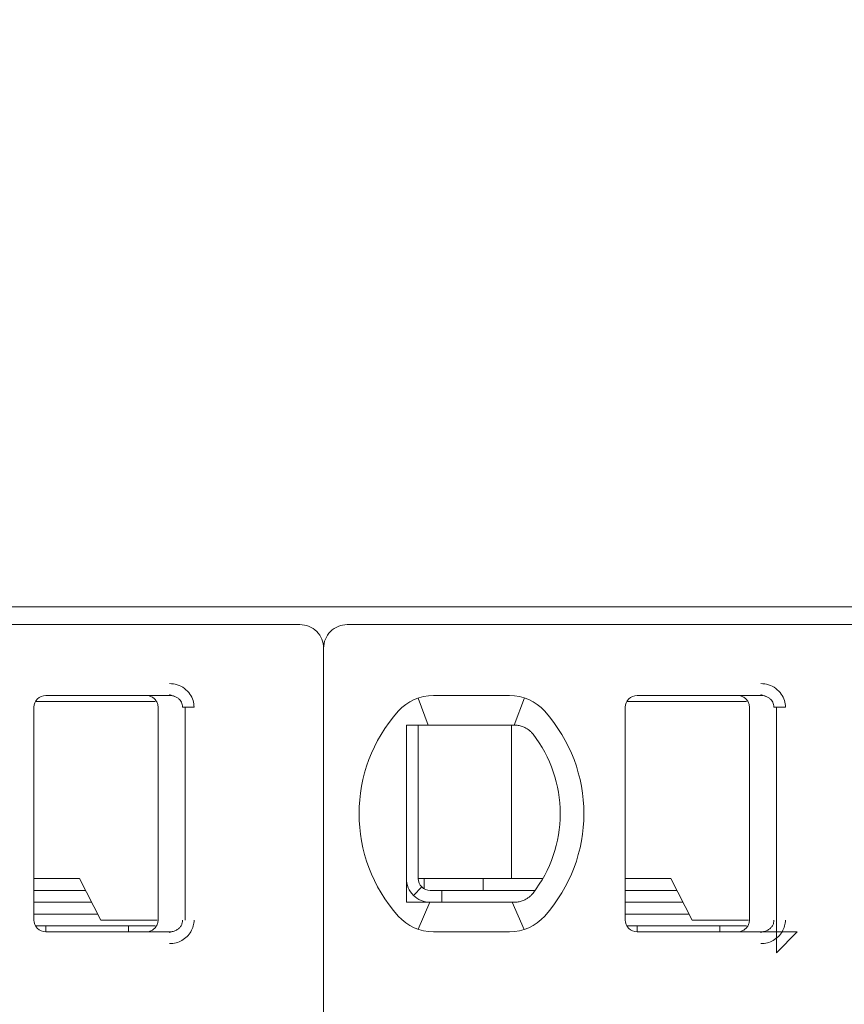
# Model space of a CAD drawing. Header units: millimetres. Extents: x -1114 to 1396, y -630 to 631.
# Tile 447 of 656: x 407.33 to 414.3, y -464.44 to -456.11. Entities that reach past the tile are written whole.
import ezdxf

# ---------------------------------------------------------------- set-up
doc = ezdxf.new("R2010")
doc.units = ezdxf.units.MM
doc.header["$MEASUREMENT"] = 0

msp = doc.modelspace()

# ---------------------------------------------------------------- linework, layer by layer
at = {"lineweight": 18}
for points, knots in [([(1038.9843, -629.7647), (1038.9843, -629.7647), (-1111.4882, -629.7647), (-1111.4882, -629.7647), (-1111.4882, -629.7647), (-1111.4882, -629.7647), (-1111.4882, 630.7883), (-1111.4882, 630.7883), (-1111.4882, 630.7883), (-1111.4882, 630.7883), (1038.9843, 630.7883), (1038.9843, 630.7883)], [0, 0, 0, 0, 0.333333, 0.333333, 0.333333, 0.333333, 0.666667, 0.666667, 0.666667, 0.666667, 1, 1, 1, 1]), ([(409.8952, -461.4266), (409.8952, -461.3736), (409.8742, -461.3227), (409.8367, -461.2852), (409.8367, -461.2852), (409.7992, -461.2477), (409.7483, -461.2266), (409.6952, -461.2266)], [0, 0, 0, 0, 0.5, 0.5, 0.5, 0.5, 1, 1, 1, 1]), ([(410.0952, -461.2266), (410.0422, -461.2266), (409.9913, -461.2477), (409.9538, -461.2852), (409.9538, -461.2852), (409.9163, -461.3227), (409.8952, -461.3736), (409.8952, -461.4266)], [0, 0, 0, 0, 0.5, 0.5, 0.5, 0.5, 1, 1, 1, 1]), ([(408.5927, -461.7266), (408.6147, -461.7264), (408.6358, -461.7297), (408.6569, -461.7365), (408.6569, -461.7365), (408.678, -461.7433), (408.6991, -461.7535), (408.7177, -461.7671), (408.7177, -461.7671), (408.7362, -461.7808), (408.7523, -461.7977), (408.7645, -461.815), (408.7645, -461.815), (408.7767, -461.8322), (408.785, -461.8497), (408.7907, -461.8682), (408.7907, -461.8682), (408.7965, -461.8867), (408.7996, -461.9063), (408.7997, -461.9266)], [0, 0, 0, 0, 0.2, 0.2, 0.2, 0.2, 0.4, 0.4, 0.4, 0.4, 0.6, 0.6, 0.6, 0.6, 0.8, 0.8, 0.8, 0.8, 1, 1, 1, 1]), ([(413.5927, -461.7266), (413.6147, -461.7264), (413.6358, -461.7297), (413.6569, -461.7365), (413.6569, -461.7365), (413.678, -461.7433), (413.6991, -461.7535), (413.7177, -461.7671), (413.7177, -461.7671), (413.7362, -461.7808), (413.7523, -461.7977), (413.7645, -461.815), (413.7645, -461.815), (413.7767, -461.8322), (413.785, -461.8497), (413.7907, -461.8682), (413.7907, -461.8682), (413.7965, -461.8867), (413.7996, -461.9063), (413.7997, -461.9266)], [0, 0, 0, 0, 0.2, 0.2, 0.2, 0.2, 0.4, 0.4, 0.4, 0.4, 0.6, 0.6, 0.6, 0.6, 0.8, 0.8, 0.8, 0.8, 1, 1, 1, 1]), ([(407.5452, -461.8266), (407.5187, -461.8266), (407.4933, -461.8371), (407.4745, -461.8559), (407.4745, -461.8559), (407.4558, -461.8746), (407.4452, -461.9001), (407.4452, -461.9266)], [0, 0, 0, 0, 0.5, 0.5, 0.5, 0.5, 1, 1, 1, 1]), ([(407.5452, -461.8266), (407.5187, -461.8266), (407.4933, -461.8371), (407.4745, -461.8559), (407.4745, -461.8559), (407.4558, -461.8746), (407.4452, -461.9001), (407.4452, -461.9266)], [0, 0, 0, 0, 0.5, 0.5, 0.5, 0.5, 1, 1, 1, 1]), ([(408.4952, -461.9266), (408.4952, -461.9162), (408.4936, -461.9057), (408.4904, -461.8958), (408.4904, -461.8958), (408.4872, -461.8858), (408.4823, -461.8764), (408.4762, -461.8679), (408.4762, -461.8679), (408.4701, -461.8595), (408.4627, -461.852), (408.4542, -461.8458), (408.4542, -461.8458), (408.4458, -461.8397), (408.4363, -461.8348), (408.4263, -461.8316), (408.4263, -461.8316), (408.4164, -461.8283), (408.4058, -461.8266), (408.3952, -461.8266)], [0, 0, 0, 0, 0.2, 0.2, 0.2, 0.2, 0.4, 0.4, 0.4, 0.4, 0.6, 0.6, 0.6, 0.6, 0.8, 0.8, 0.8, 0.8, 1, 1, 1, 1]), ([(408.5927, -461.8266), (408.6014, -461.8266), (408.6102, -461.8275), (408.6187, -461.8294), (408.6187, -461.8294), (408.627, -461.8312), (408.6352, -461.834), (408.6429, -461.8375), (408.6429, -461.8375), (408.6505, -461.841), (408.6577, -461.8454), (408.6642, -461.8504), (408.6642, -461.8504), (408.6704, -461.8552), (408.676, -461.8606), (408.6809, -461.8665), (408.6809, -461.8665), (408.6855, -461.8719), (408.6894, -461.8778), (408.6926, -461.8841), (408.6926, -461.8841), (408.6959, -461.8903), (408.6984, -461.8969), (408.7002, -461.9036), (408.7002, -461.9036), (408.7021, -461.9112), (408.7031, -461.9189), (408.7031, -461.9266)], [0, 0, 0, 0, 0.142857, 0.142857, 0.142857, 0.142857, 0.285714, 0.285714, 0.285714, 0.285714, 0.428571, 0.428571, 0.428571, 0.428571, 0.571429, 0.571429, 0.571429, 0.571429, 0.714286, 0.714286, 0.714286, 0.714286, 0.857143, 0.857143, 0.857143, 0.857143, 1, 1, 1, 1]), ([(412.5452, -461.8266), (412.5187, -461.8266), (412.4933, -461.8371), (412.4745, -461.8559), (412.4745, -461.8559), (412.4558, -461.8746), (412.4452, -461.9001), (412.4452, -461.9266)], [0, 0, 0, 0, 0.5, 0.5, 0.5, 0.5, 1, 1, 1, 1]), ([(412.5452, -461.8266), (412.5187, -461.8266), (412.4933, -461.8371), (412.4745, -461.8559), (412.4745, -461.8559), (412.4558, -461.8746), (412.4452, -461.9001), (412.4452, -461.9266)], [0, 0, 0, 0, 0.5, 0.5, 0.5, 0.5, 1, 1, 1, 1]), ([(413.4952, -461.9266), (413.4952, -461.9162), (413.4936, -461.9057), (413.4904, -461.8958), (413.4904, -461.8958), (413.4872, -461.8858), (413.4823, -461.8764), (413.4762, -461.8679), (413.4762, -461.8679), (413.4701, -461.8595), (413.4627, -461.852), (413.4542, -461.8458), (413.4542, -461.8458), (413.4458, -461.8397), (413.4363, -461.8348), (413.4263, -461.8316), (413.4263, -461.8316), (413.4164, -461.8283), (413.4058, -461.8266), (413.3952, -461.8266)], [0, 0, 0, 0, 0.2, 0.2, 0.2, 0.2, 0.4, 0.4, 0.4, 0.4, 0.6, 0.6, 0.6, 0.6, 0.8, 0.8, 0.8, 0.8, 1, 1, 1, 1]), ([(413.5927, -461.8266), (413.6014, -461.8266), (413.6102, -461.8275), (413.6187, -461.8294), (413.6187, -461.8294), (413.627, -461.8312), (413.6352, -461.834), (413.6429, -461.8375), (413.6429, -461.8375), (413.6505, -461.841), (413.6577, -461.8454), (413.6642, -461.8504), (413.6642, -461.8504), (413.6704, -461.8552), (413.676, -461.8606), (413.6809, -461.8665), (413.6809, -461.8665), (413.6855, -461.8719), (413.6894, -461.8778), (413.6926, -461.8841), (413.6926, -461.8841), (413.6959, -461.8903), (413.6984, -461.8969), (413.7002, -461.9036), (413.7002, -461.9036), (413.7021, -461.9112), (413.7031, -461.9189), (413.7031, -461.9266)], [0, 0, 0, 0, 0.142857, 0.142857, 0.142857, 0.142857, 0.285714, 0.285714, 0.285714, 0.285714, 0.428571, 0.428571, 0.428571, 0.428571, 0.571429, 0.571429, 0.571429, 0.571429, 0.714286, 0.714286, 0.714286, 0.714286, 0.857143, 0.857143, 0.857143, 0.857143, 1, 1, 1, 1]), ([(410.6567, -462.0766), (410.6499, -462.0766), (410.6431, -462.0766), (410.6363, -462.0766), (410.6363, -462.0766), (410.6295, -462.0766), (410.6227, -462.0766), (410.6158, -462.0766), (410.6158, -462.0766), (410.609, -462.0766), (410.6021, -462.0766), (410.5952, -462.0766)], [0, 0, 0, 0, 0.333333, 0.333333, 0.333333, 0.333333, 0.666667, 0.666667, 0.666667, 0.666667, 1, 1, 1, 1]), ([(410.5952, -462.0766), (410.5952, -462.1275), (410.5952, -462.18), (410.5952, -462.235), (410.5952, -462.235), (410.5952, -462.2624), (410.5952, -462.2905), (410.5952, -462.3195), (410.5952, -462.3195), (410.5952, -462.3339), (410.5952, -462.3486), (410.5952, -462.3635), (410.5952, -462.3635), (410.5952, -462.3784), (410.5952, -462.3936), (410.5952, -462.409), (410.5952, -462.409), (410.5952, -462.4397), (410.5952, -462.4713), (410.5952, -462.504), (410.5952, -462.504), (410.5952, -462.5367), (410.5952, -462.5705), (410.5952, -462.6059), (410.5952, -462.6059), (410.5952, -462.6236), (410.5952, -462.6415), (410.5952, -462.6596), (410.5952, -462.6596), (410.5952, -462.6777), (410.5952, -462.696), (410.5952, -462.7145), (410.5952, -462.7145), (410.5952, -462.733), (410.5952, -462.7517), (410.5952, -462.7707), (410.5952, -462.7707), (410.5952, -462.7897), (410.5952, -462.8089), (410.5952, -462.8279), (410.5952, -462.8279), (410.5952, -462.866), (410.5952, -462.9035), (410.5952, -462.9406), (410.5952, -462.9406), (410.5952, -462.9499), (410.5952, -462.9591), (410.5952, -462.9683), (410.5952, -462.9683), (410.5952, -462.9775), (410.5952, -462.9867), (410.5952, -462.9958), (410.5952, -462.9958), (410.5952, -463.014), (410.5952, -463.0319), (410.5952, -463.0493), (410.5952, -463.0493), (410.5952, -463.0843), (410.5952, -463.1179), (410.5952, -463.1506), (410.5952, -463.1506), (410.5952, -463.1669), (410.5952, -463.183), (410.5952, -463.1989), (410.5952, -463.1989), (410.5952, -463.2147), (410.5952, -463.2304), (410.5952, -463.2457), (410.5952, -463.2457), (410.5952, -463.2764), (410.5952, -463.3059), (410.5952, -463.3347), (410.5952, -463.3347), (410.5952, -463.3635), (410.5952, -463.3914), (410.5952, -463.4188), (410.5952, -463.4188), (410.5952, -463.4735), (410.5952, -463.5258), (410.5952, -463.5766)], [0, 0, 0, 0, 0.05, 0.05, 0.05, 0.05, 0.1, 0.1, 0.1, 0.1, 0.15, 0.15, 0.15, 0.15, 0.2, 0.2, 0.2, 0.2, 0.25, 0.25, 0.25, 0.25, 0.3, 0.3, 0.3, 0.3, 0.35, 0.35, 0.35, 0.35, 0.4, 0.4, 0.4, 0.4, 0.45, 0.45, 0.45, 0.45, 0.5, 0.5, 0.5, 0.5, 0.55, 0.55, 0.55, 0.55, 0.6, 0.6, 0.6, 0.6, 0.65, 0.65, 0.65, 0.65, 0.7, 0.7, 0.7, 0.7, 0.75, 0.75, 0.75, 0.75, 0.8, 0.8, 0.8, 0.8, 0.85, 0.85, 0.85, 0.85, 0.9, 0.9, 0.9, 0.9, 0.95, 0.95, 0.95, 0.95, 1, 1, 1, 1]), ([(410.8244, -462.0766), (410.8193, -462.0766), (410.8141, -462.0766), (410.8088, -462.0766), (410.8088, -462.0766), (410.8035, -462.0766), (410.7982, -462.0766), (410.7928, -462.0766), (410.7928, -462.0766), (410.7874, -462.0766), (410.7819, -462.0766), (410.7763, -462.0766), (410.7763, -462.0766), (410.7706, -462.0766), (410.7648, -462.0766), (410.7588, -462.0766), (410.7588, -462.0766), (410.7529, -462.0766), (410.7467, -462.0766), (410.7405, -462.0766), (410.7405, -462.0766), (410.7342, -462.0766), (410.7278, -462.0766), (410.7212, -462.0766), (410.7212, -462.0766), (410.7146, -462.0766), (410.7078, -462.0766), (410.7009, -462.0766), (410.7009, -462.0766), (410.6939, -462.0766), (410.6868, -462.0766), (410.6794, -462.0766), (410.6794, -462.0766), (410.6721, -462.0766), (410.6645, -462.0766), (410.6567, -462.0766)], [0, 0, 0, 0, 0.111111, 0.111111, 0.111111, 0.111111, 0.222222, 0.222222, 0.222222, 0.222222, 0.333333, 0.333333, 0.333333, 0.333333, 0.444444, 0.444444, 0.444444, 0.444444, 0.555556, 0.555556, 0.555556, 0.555556, 0.666667, 0.666667, 0.666667, 0.666667, 0.777778, 0.777778, 0.777778, 0.777778, 0.888889, 0.888889, 0.888889, 0.888889, 1, 1, 1, 1]), ([(411.4661, -462.0766), (411.4705, -462.0766), (411.4751, -462.0766), (411.4796, -462.0766), (411.4796, -462.0766), (411.4842, -462.0766), (411.4889, -462.0766), (411.4936, -462.0766), (411.4936, -462.0766), (411.4982, -462.0766), (411.5029, -462.0766), (411.5076, -462.0766)], [0, 0, 0, 0, 0.333333, 0.333333, 0.333333, 0.333333, 0.666667, 0.666667, 0.666667, 0.666667, 1, 1, 1, 1]), ([(411.5076, -462.0766), (411.5189, -462.0766), (411.5301, -462.0776), (411.5412, -462.0794), (411.5412, -462.0794), (411.5523, -462.0813), (411.5633, -462.0842), (411.574, -462.0879), (411.574, -462.0879), (411.5847, -462.0917), (411.5952, -462.0964), (411.6053, -462.1021)], [0, 0, 0, 0, 0.333333, 0.333333, 0.333333, 0.333333, 0.666667, 0.666667, 0.666667, 0.666667, 1, 1, 1, 1]), ([(411.6053, -462.1021), (411.6136, -462.1067), (411.6214, -462.1118), (411.6287, -462.1174), (411.6287, -462.1174), (411.636, -462.1229), (411.6428, -462.1289), (411.649, -462.1351), (411.649, -462.1351), (411.6552, -462.1414), (411.6609, -462.1478), (411.6659, -462.1544)], [0, 0, 0, 0, 0.333333, 0.333333, 0.333333, 0.333333, 0.666667, 0.666667, 0.666667, 0.666667, 1, 1, 1, 1]), ([(410.5952, -463.3766), (410.5952, -463.4296), (410.6163, -463.4805), (410.6538, -463.518), (410.6538, -463.518), (410.6913, -463.5555), (410.7422, -463.5766), (410.7952, -463.5766)], [0, 0, 0, 0, 0.5, 0.5, 0.5, 0.5, 1, 1, 1, 1]), ([(410.6952, -463.3766), (410.6952, -463.4031), (410.7058, -463.4286), (410.7245, -463.4473), (410.7245, -463.4473), (410.7433, -463.4661), (410.7687, -463.4766), (410.7952, -463.4766)], [0, 0, 0, 0, 0.5, 0.5, 0.5, 0.5, 1, 1, 1, 1]), ([(411.6053, -463.5511), (411.5952, -463.5568), (411.5847, -463.5615), (411.574, -463.5653), (411.574, -463.5653), (411.5632, -463.5691), (411.5523, -463.5719), (411.5412, -463.5738), (411.5412, -463.5738), (411.5301, -463.5757), (411.5189, -463.5766), (411.5076, -463.5766)], [0, 0, 0, 0, 0.333333, 0.333333, 0.333333, 0.333333, 0.666667, 0.666667, 0.666667, 0.666667, 1, 1, 1, 1]), ([(411.6659, -463.4988), (411.6606, -463.5057), (411.6548, -463.5123), (411.6485, -463.5186), (411.6485, -463.5186), (411.6422, -463.5248), (411.6354, -463.5307), (411.6282, -463.5362), (411.6282, -463.5362), (411.621, -463.5416), (411.6133, -463.5466), (411.6053, -463.5511)], [0, 0, 0, 0, 0.333333, 0.333333, 0.333333, 0.333333, 0.666667, 0.666667, 0.666667, 0.666667, 1, 1, 1, 1]), ([(410.5952, -463.5766), (410.6021, -463.5766), (410.609, -463.5766), (410.6158, -463.5766), (410.6158, -463.5766), (410.6227, -463.5766), (410.6295, -463.5766), (410.6363, -463.5766), (410.6363, -463.5766), (410.6431, -463.5766), (410.6499, -463.5766), (410.6567, -463.5766)], [0, 0, 0, 0, 0.333333, 0.333333, 0.333333, 0.333333, 0.666667, 0.666667, 0.666667, 0.666667, 1, 1, 1, 1]), ([(410.6567, -463.5766), (410.6645, -463.5766), (410.6721, -463.5766), (410.6794, -463.5766), (410.6794, -463.5766), (410.6868, -463.5766), (410.6939, -463.5766), (410.7009, -463.5766), (410.7009, -463.5766), (410.7078, -463.5766), (410.7146, -463.5766), (410.7212, -463.5766), (410.7212, -463.5766), (410.7278, -463.5766), (410.7342, -463.5766), (410.7404, -463.5766), (410.7404, -463.5766), (410.7467, -463.5766), (410.7529, -463.5766), (410.7588, -463.5766), (410.7588, -463.5766), (410.7648, -463.5766), (410.7706, -463.5766), (410.7763, -463.5766), (410.7763, -463.5766), (410.7819, -463.5766), (410.7874, -463.5766), (410.7928, -463.5766), (410.7928, -463.5766), (410.7982, -463.5766), (410.8035, -463.5766), (410.8088, -463.5766), (410.8088, -463.5766), (410.8141, -463.5766), (410.8193, -463.5766), (410.8244, -463.5766)], [0, 0, 0, 0, 0.111111, 0.111111, 0.111111, 0.111111, 0.222222, 0.222222, 0.222222, 0.222222, 0.333333, 0.333333, 0.333333, 0.333333, 0.444444, 0.444444, 0.444444, 0.444444, 0.555556, 0.555556, 0.555556, 0.555556, 0.666667, 0.666667, 0.666667, 0.666667, 0.777778, 0.777778, 0.777778, 0.777778, 0.888889, 0.888889, 0.888889, 0.888889, 1, 1, 1, 1]), ([(411.5076, -463.5766), (411.5029, -463.5766), (411.4982, -463.5766), (411.4935, -463.5766), (411.4935, -463.5766), (411.4889, -463.5766), (411.4842, -463.5766), (411.4796, -463.5766), (411.4796, -463.5766), (411.475, -463.5766), (411.4705, -463.5766), (411.4661, -463.5766)], [0, 0, 0, 0, 0.333333, 0.333333, 0.333333, 0.333333, 0.666667, 0.666667, 0.666667, 0.666667, 1, 1, 1, 1]), ([(407.4452, -463.7266), (407.4452, -463.7531), (407.4558, -463.7786), (407.4745, -463.7973), (407.4745, -463.7973), (407.4933, -463.8161), (407.5187, -463.8266), (407.5452, -463.8266)], [0, 0, 0, 0, 0.5, 0.5, 0.5, 0.5, 1, 1, 1, 1]), ([(407.4452, -463.7266), (407.4452, -463.7531), (407.4558, -463.7786), (407.4745, -463.7973), (407.4745, -463.7973), (407.4933, -463.8161), (407.5187, -463.8266), (407.5452, -463.8266)], [0, 0, 0, 0, 0.5, 0.5, 0.5, 0.5, 1, 1, 1, 1]), ([(408.4952, -463.7266), (408.4952, -463.737), (408.4936, -463.7475), (408.4904, -463.7574), (408.4904, -463.7574), (408.4872, -463.7674), (408.4823, -463.7768), (408.4762, -463.7853), (408.4762, -463.7853), (408.4701, -463.7938), (408.4627, -463.8012), (408.4542, -463.8074), (408.4542, -463.8074), (408.4458, -463.8135), (408.4363, -463.8184), (408.4263, -463.8216), (408.4263, -463.8216), (408.4164, -463.8249), (408.4058, -463.8266), (408.3952, -463.8266)], [0, 0, 0, 0, 0.2, 0.2, 0.2, 0.2, 0.4, 0.4, 0.4, 0.4, 0.6, 0.6, 0.6, 0.6, 0.8, 0.8, 0.8, 0.8, 1, 1, 1, 1]), ([(408.7031, -463.7266), (408.7031, -463.7351), (408.7019, -463.7436), (408.6996, -463.7518), (408.6996, -463.7518), (408.6972, -463.76), (408.6937, -463.7678), (408.6893, -463.7751), (408.6893, -463.7751), (408.6847, -463.7826), (408.6791, -463.7895), (408.6726, -463.7956), (408.6726, -463.7956), (408.666, -463.8019), (408.6586, -463.8073), (408.6505, -463.8118), (408.6505, -463.8118), (408.6419, -463.8166), (408.6327, -463.8202), (408.6231, -463.8227), (408.6231, -463.8227), (408.6132, -463.8253), (408.6029, -463.8266), (408.5927, -463.8266)], [0, 0, 0, 0, 0.166667, 0.166667, 0.166667, 0.166667, 0.333333, 0.333333, 0.333333, 0.333333, 0.5, 0.5, 0.5, 0.5, 0.666667, 0.666667, 0.666667, 0.666667, 0.833333, 0.833333, 0.833333, 0.833333, 1, 1, 1, 1]), ([(408.7997, -463.7266), (408.7997, -463.744), (408.7975, -463.7608), (408.793, -463.7773), (408.793, -463.7773), (408.7884, -463.7939), (408.7816, -463.8102), (408.7728, -463.8253), (408.7728, -463.8253), (408.7639, -463.8404), (408.7532, -463.8543), (408.7403, -463.8668), (408.7403, -463.8668), (408.7275, -463.8794), (408.7126, -463.8905), (408.6969, -463.8994), (408.6969, -463.8994), (408.6812, -463.9083), (408.6647, -463.915), (408.6473, -463.9195), (408.6473, -463.9195), (408.63, -463.924), (408.6118, -463.9264), (408.5927, -463.9266)], [0, 0, 0, 0, 0.166667, 0.166667, 0.166667, 0.166667, 0.333333, 0.333333, 0.333333, 0.333333, 0.5, 0.5, 0.5, 0.5, 0.666667, 0.666667, 0.666667, 0.666667, 0.833333, 0.833333, 0.833333, 0.833333, 1, 1, 1, 1]), ([(412.4452, -463.7266), (412.4452, -463.7531), (412.4558, -463.7786), (412.4745, -463.7973), (412.4745, -463.7973), (412.4933, -463.8161), (412.5187, -463.8266), (412.5452, -463.8266)], [0, 0, 0, 0, 0.5, 0.5, 0.5, 0.5, 1, 1, 1, 1]), ([(412.4452, -463.7266), (412.4452, -463.7531), (412.4558, -463.7786), (412.4745, -463.7973), (412.4745, -463.7973), (412.4933, -463.8161), (412.5187, -463.8266), (412.5452, -463.8266)], [0, 0, 0, 0, 0.5, 0.5, 0.5, 0.5, 1, 1, 1, 1]), ([(413.4952, -463.7266), (413.4952, -463.737), (413.4936, -463.7475), (413.4904, -463.7574), (413.4904, -463.7574), (413.4872, -463.7674), (413.4823, -463.7768), (413.4762, -463.7853), (413.4762, -463.7853), (413.4701, -463.7938), (413.4627, -463.8012), (413.4542, -463.8074), (413.4542, -463.8074), (413.4458, -463.8135), (413.4363, -463.8184), (413.4263, -463.8216), (413.4263, -463.8216), (413.4164, -463.8249), (413.4058, -463.8266), (413.3952, -463.8266)], [0, 0, 0, 0, 0.2, 0.2, 0.2, 0.2, 0.4, 0.4, 0.4, 0.4, 0.6, 0.6, 0.6, 0.6, 0.8, 0.8, 0.8, 0.8, 1, 1, 1, 1]), ([(413.7031, -463.7266), (413.7031, -463.7351), (413.7019, -463.7436), (413.6996, -463.7518), (413.6996, -463.7518), (413.6972, -463.76), (413.6937, -463.7678), (413.6893, -463.7751), (413.6893, -463.7751), (413.6847, -463.7826), (413.6791, -463.7895), (413.6726, -463.7956), (413.6726, -463.7956), (413.666, -463.8019), (413.6586, -463.8073), (413.6505, -463.8118), (413.6505, -463.8118), (413.6419, -463.8166), (413.6327, -463.8202), (413.6231, -463.8227), (413.6231, -463.8227), (413.6132, -463.8253), (413.6029, -463.8266), (413.5927, -463.8266)], [0, 0, 0, 0, 0.166667, 0.166667, 0.166667, 0.166667, 0.333333, 0.333333, 0.333333, 0.333333, 0.5, 0.5, 0.5, 0.5, 0.666667, 0.666667, 0.666667, 0.666667, 0.833333, 0.833333, 0.833333, 0.833333, 1, 1, 1, 1]), ([(413.7997, -463.7266), (413.7997, -463.744), (413.7975, -463.7608), (413.793, -463.7773), (413.793, -463.7773), (413.7884, -463.7939), (413.7816, -463.8102), (413.7728, -463.8253), (413.7728, -463.8253), (413.7639, -463.8404), (413.7532, -463.8543), (413.7403, -463.8668), (413.7403, -463.8668), (413.7275, -463.8794), (413.7126, -463.8905), (413.6969, -463.8994), (413.6969, -463.8994), (413.6812, -463.9083), (413.6647, -463.915), (413.6473, -463.9195), (413.6473, -463.9195), (413.63, -463.924), (413.6118, -463.9264), (413.5927, -463.9266)], [0, 0, 0, 0, 0.166667, 0.166667, 0.166667, 0.166667, 0.333333, 0.333333, 0.333333, 0.333333, 0.5, 0.5, 0.5, 0.5, 0.666667, 0.666667, 0.666667, 0.666667, 0.833333, 0.833333, 0.833333, 0.833333, 1, 1, 1, 1])]:
    msp.add_open_spline(points, degree=3, knots=knots, dxfattribs=at)
for points in [[(385.0452, -461.0766), (385.0452, -461.0766), (424.7452, -461.0766), (424.7452, -461.0766)], [(409.6952, -461.2266), (409.6952, -461.2266), (405.0952, -461.2266), (405.0952, -461.2266)], [(414.6952, -461.2266), (414.6952, -461.2266), (410.0952, -461.2266), (410.0952, -461.2266)], [(409.8952, -461.4266), (409.8952, -461.4266), (409.8952, -471.8466), (409.8952, -471.8466)], [(409.8952, -461.4266), (409.8952, -461.4266), (409.8952, -471.8466), (409.8952, -471.8466)], [(408.1261, -461.8766), (408.1261, -461.8766), (407.4586, -461.8766), (407.4586, -461.8766)], [(407.5452, -461.8266), (407.5452, -461.8266), (408.5927, -461.8266), (408.5927, -461.8266)], [(408.5927, -461.8266), (408.5927, -461.8266), (407.5452, -461.8266), (407.5452, -461.8266)], [(408.47, -461.8766), (408.47, -461.8766), (408.1261, -461.8766), (408.1261, -461.8766)], [(408.4939, -461.8266), (408.4939, -461.8266), (408.3952, -461.8266), (408.3952, -461.8266)], [(408.5927, -461.8266), (408.5927, -461.8266), (408.4939, -461.8266), (408.4939, -461.8266)], [(408.5916, -461.8197), (408.5916, -461.8197), (408.6353, -461.8344), (408.6353, -461.8344)], [(410.8244, -461.8266), (410.7106, -461.8266), (410.6022, -461.8751), (410.5263, -461.9599)], [(410.8244, -461.8266), (410.7106, -461.8266), (410.6022, -461.8751), (410.5263, -461.9599)], [(410.6937, -461.8486), (410.6937, -461.8486), (410.7781, -462.0766), (410.7781, -462.0766)], [(410.8244, -461.8266), (410.8244, -461.8266), (411.4661, -461.8266), (411.4661, -461.8266)], [(410.8244, -461.8266), (410.8244, -461.8266), (411.4661, -461.8266), (411.4661, -461.8266)], [(411.7642, -461.9599), (411.6883, -461.8751), (411.5799, -461.8266), (411.4661, -461.8266)], [(411.7642, -461.9599), (411.6883, -461.8751), (411.5799, -461.8266), (411.4661, -461.8266)], [(411.5069, -462.0766), (411.5069, -462.0766), (411.5925, -461.8471), (411.5925, -461.8471)], [(413.1261, -461.8766), (413.1261, -461.8766), (412.4586, -461.8766), (412.4586, -461.8766)], [(412.5452, -461.8266), (412.5452, -461.8266), (413.5927, -461.8266), (413.5927, -461.8266)], [(413.5927, -461.8266), (413.5927, -461.8266), (412.5452, -461.8266), (412.5452, -461.8266)], [(413.47, -461.8766), (413.47, -461.8766), (413.1261, -461.8766), (413.1261, -461.8766)], [(413.4939, -461.8266), (413.4939, -461.8266), (413.3952, -461.8266), (413.3952, -461.8266)], [(413.5927, -461.8266), (413.5927, -461.8266), (413.4939, -461.8266), (413.4939, -461.8266)], [(413.5916, -461.8197), (413.5916, -461.8197), (413.6353, -461.8344), (413.6353, -461.8344)], [(407.4452, -463.7266), (407.4452, -463.7266), (407.4452, -461.9266), (407.4452, -461.9266)], [(407.4452, -463.7266), (407.4452, -463.7266), (407.4452, -461.9266), (407.4452, -461.9266)], [(408.4952, -463.7266), (408.4952, -463.7266), (408.4952, -461.9266), (408.4952, -461.9266)], [(408.7031, -461.9266), (408.7031, -461.9266), (408.7997, -461.9266), (408.7997, -461.9266)], [(408.723, -463.7266), (408.723, -463.7266), (408.723, -461.9266), (408.723, -461.9266)], [(410.5263, -461.9599), (410.0849, -462.4534), (410.0849, -463.1998), (410.5263, -463.6933)], [(410.5263, -461.9599), (410.0849, -462.4534), (410.0849, -463.1998), (410.5263, -463.6933)], [(411.7642, -463.6933), (412.2056, -463.1998), (412.2056, -462.4534), (411.7642, -461.9599)], [(411.7642, -463.6933), (412.2056, -463.1998), (412.2056, -462.4534), (411.7642, -461.9599)], [(412.4452, -463.7266), (412.4452, -463.7266), (412.4452, -461.9266), (412.4452, -461.9266)], [(412.4452, -463.7266), (412.4452, -463.7266), (412.4452, -461.9266), (412.4452, -461.9266)], [(413.4952, -463.7266), (413.4952, -463.7266), (413.4952, -461.9266), (413.4952, -461.9266)], [(413.7031, -461.9266), (413.7031, -461.9266), (413.7997, -461.9266), (413.7997, -461.9266)], [(413.723, -464.0033), (413.723, -464.0033), (413.723, -461.9266), (413.723, -461.9266)], [(410.6952, -462.0766), (410.6952, -462.0766), (410.6952, -463.3766), (410.6952, -463.3766)], [(411.4661, -462.0766), (411.4661, -462.0766), (410.8244, -462.0766), (410.8244, -462.0766)], [(411.4843, -462.0766), (411.4843, -462.0766), (411.4843, -463.3766), (411.4843, -463.3766)], [(411.8952, -462.8266), (411.8952, -462.5833), (411.8146, -462.3469), (411.6659, -462.1544)], [(411.6659, -463.4988), (411.8146, -463.3063), (411.8952, -463.0699), (411.8952, -462.8266)], [(407.8296, -463.3766), (407.8296, -463.3766), (407.4452, -463.3766), (407.4452, -463.3766)], [(408.0101, -463.7266), (408.0101, -463.7266), (407.8296, -463.3766), (407.8296, -463.3766)], [(410.6952, -463.3766), (410.6952, -463.3766), (411.4548, -463.3766), (411.4548, -463.3766)], [(410.7452, -463.4632), (410.7452, -463.4632), (410.7452, -463.3766), (410.7452, -463.3766)], [(411.2452, -463.4766), (411.2452, -463.4766), (411.2452, -463.3766), (411.2452, -463.3766)], [(411.4548, -463.3766), (411.4548, -463.3766), (411.5056, -463.3766), (411.5056, -463.3766)], [(411.7479, -463.3766), (411.7479, -463.3766), (411.5056, -463.3766), (411.5056, -463.3766)], [(412.8296, -463.3766), (412.8296, -463.3766), (412.4452, -463.3766), (412.4452, -463.3766)], [(413.0101, -463.7266), (413.0101, -463.7266), (412.8296, -463.3766), (412.8296, -463.3766)], [(407.4453, -463.4766), (407.4453, -463.4766), (407.8812, -463.4766), (407.8812, -463.4766)], [(410.7245, -463.4473), (410.7245, -463.4473), (410.6538, -463.518), (410.6538, -463.518)], [(410.8952, -463.4766), (410.8952, -463.4766), (410.7952, -463.4766), (410.7952, -463.4766)], [(410.8952, -463.4766), (410.8952, -463.4766), (410.8952, -463.5766), (410.8952, -463.5766)], [(410.8952, -463.4766), (410.8952, -463.4766), (411.6827, -463.4766), (411.6827, -463.4766)], [(412.4453, -463.4766), (412.4453, -463.4766), (412.8812, -463.4766), (412.8812, -463.4766)], [(407.9327, -463.5766), (407.9327, -463.5766), (407.4453, -463.5766), (407.4453, -463.5766)], [(410.6946, -463.805), (410.6946, -463.805), (410.7921, -463.5766), (410.7921, -463.5766)], [(410.8244, -463.5766), (410.8244, -463.5766), (411.4661, -463.5766), (411.4661, -463.5766)], [(411.4891, -463.5766), (411.4891, -463.5766), (411.5903, -463.8068), (411.5903, -463.8068)], [(412.9327, -463.5766), (412.9327, -463.5766), (412.4453, -463.5766), (412.4453, -463.5766)], [(407.9843, -463.6766), (407.9843, -463.6766), (407.4453, -463.6766), (407.4453, -463.6766)], [(408.0101, -463.7266), (408.0101, -463.7266), (408.1261, -463.7266), (408.1261, -463.7266)], [(408.1261, -463.7266), (408.1261, -463.7266), (408.4887, -463.7266), (408.4887, -463.7266)], [(410.5263, -463.6933), (410.6022, -463.7781), (410.7106, -463.8266), (410.8244, -463.8266)], [(410.5263, -463.6933), (410.6022, -463.7781), (410.7106, -463.8266), (410.8244, -463.8266)], [(411.4661, -463.8266), (411.5799, -463.8266), (411.6883, -463.7781), (411.7642, -463.6933)], [(411.4661, -463.8266), (411.5799, -463.8266), (411.6883, -463.7781), (411.7642, -463.6933)], [(412.9843, -463.6766), (412.9843, -463.6766), (412.4453, -463.6766), (412.4453, -463.6766)], [(413.0101, -463.7266), (413.0101, -463.7266), (413.1261, -463.7266), (413.1261, -463.7266)], [(413.1261, -463.7266), (413.1261, -463.7266), (413.4887, -463.7266), (413.4887, -463.7266)], [(408.4718, -463.7766), (408.4718, -463.7766), (407.4587, -463.7766), (407.4587, -463.7766)], [(407.5452, -463.8266), (407.5452, -463.8266), (407.5452, -463.7766), (407.5452, -463.7766)], [(408.2452, -463.7766), (408.2452, -463.7766), (408.2452, -463.8266), (408.2452, -463.8266)], [(413.4718, -463.7766), (413.4718, -463.7766), (412.4587, -463.7766), (412.4587, -463.7766)], [(412.5452, -463.8266), (412.5452, -463.8266), (412.5452, -463.7766), (412.5452, -463.7766)], [(413.2452, -463.7766), (413.2452, -463.7766), (413.2452, -463.8266), (413.2452, -463.8266)], [(407.5452, -463.8266), (407.5452, -463.8266), (408.5927, -463.8266), (408.5927, -463.8266)], [(407.5452, -463.8266), (407.5452, -463.8266), (408.5927, -463.8266), (408.5927, -463.8266)], [(408.6149, -463.8245), (408.6149, -463.8245), (408.5916, -463.8335), (408.5916, -463.8335)], [(408.5927, -463.8334), (408.5927, -463.8334), (408.5927, -463.8266), (408.5927, -463.8266)], [(410.8244, -463.8266), (410.8244, -463.8266), (411.4661, -463.8266), (411.4661, -463.8266)], [(411.4661, -463.8266), (411.4661, -463.8266), (410.8244, -463.8266), (410.8244, -463.8266)], [(412.5452, -463.8266), (412.5452, -463.8266), (413.8997, -463.8266), (413.8997, -463.8266)], [(412.5452, -463.8266), (412.5452, -463.8266), (413.5927, -463.8266), (413.5927, -463.8266)], [(413.6149, -463.8245), (413.6149, -463.8245), (413.5916, -463.8335), (413.5916, -463.8335)], [(413.5927, -463.8334), (413.5927, -463.8334), (413.5927, -463.8266), (413.5927, -463.8266)], [(413.723, -464.0033), (413.723, -464.0033), (413.8997, -463.8266), (413.8997, -463.8266)]]:
    msp.add_open_spline(points, degree=3, dxfattribs=at)

doc.saveas('drawing.dxf')
